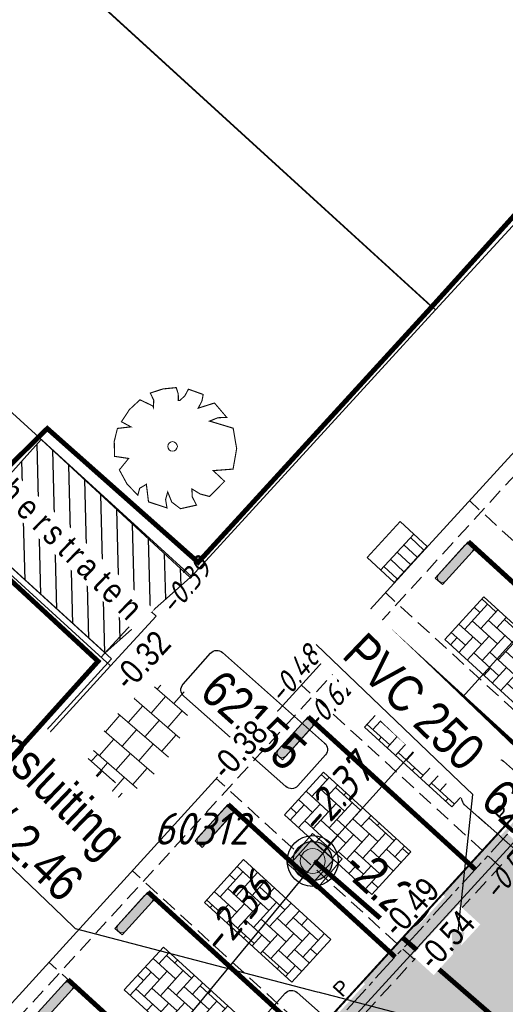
# Model space of a CAD drawing. Header units: metres. Extents: x 111546 to 149831, y 498798 to 507863.
# Tile 899 of 1056: x 111901 to 111911, y 501834 to 501854. Entities that reach past the tile are written whole.
import ezdxf
from ezdxf import colors
from ezdxf.entities.mleader import LeaderData, LeaderLine
from ezdxf.enums import TextEntityAlignment as Align
from ezdxf.math import Vec2, Vec3

# ---------------------------------------------------------------- set-up
doc = ezdxf.new("R2010")
doc.units = ezdxf.units.M
for name, pattern in [('CENTER2', [28.575, 19.05, -3.175, 3.175, -3.175]), ('DASHED', [19.05, 12.7, -6.35]), ('HIDDEN2', [4.7625, 3.175, -1.5875]), ('markering 200-1-1', [10, 5, -5])]:
    doc.linetypes.add(name, pattern=pattern)
for name, color, linetype in [('0-hoogte mv-bestaand', 253, 'Continuous'), ('0-hoogte mv-nieuw', 2, 'Continuous'), ('0-werkgrens', 210, 'FENCELINE1'), ('2-nw- bob-DWA', 20, 'Continuous'), ('2-nw-diameter DWA', 20, 'Continuous'), ('2-nw-DWA inspectieput nr', 2, 'Continuous'), ('2-nw-HWA inspectieput nr', 2, 'Continuous'), ('2-nw-inspectieput-DWA-PP', 93, 'Continuous'), ('2-nw-streng-DWA PVC', 131, 'DASHED'), ('2-nw-tekst-flexibele aansluiting', 7, 'Continuous'), ('2-vw-DWA-streng-PVC200-incl grondwerk', 252, 'RI-HWA-V'), ('2-vw-DWA-streng-PVC250-incl grondwerk', 252, 'RI-HWA-V'), ('2-vw-Put DWA inspectie nummer', 54, 'Continuous'), ('2-vw-Put inspectie', 54, 'DASHED'), ('2-vw-Streng gemengd  bobtot', 54, 'Continuous'), ('3-bs-materiaal scheiding', 200, 'HIDDEN2'), ('3-nw-herstraten1', 7, 'Continuous'), ('3-NW-HV-316010+318010-Afwerken zandbed voor wegfundering en menggranulaat-opp', 20, 'Continuous'), ('3-vw-band-trb-13-15x25', 230, 'Continuous'), ('3-vw-HV-304010-Opbreken tegels-opp', 150, 'AI-KADASTRAAL'), ('B01_HOOFDGEBOUW', 1, 'Continuous'), ('Q26_BOOM', 252, 'Continuous'), ('T02_RASTER', 252, 'Continuous'), ('V03_KNTTEGELPAD', 252, 'Continuous')]:
    doc.layers.add(name, color=color, linetype=linetype)
for name, color, linetype, lineweight in [('0-kadastrale percelen', 253, 'AI-KADASTRAAL', 9), ('3-nw-arcering-trottoir', 2, 'Continuous', 15), ('3-nw-band-gb 5-20x20 gb-achterkant', 7, 'CENTER2', 13), ('3-nw-band-gb 5-20x20 gb-voorkant', 7, 'Continuous', 13), ('3-nw-bandstootband 20-20-1000', 7, 'Continuous', 13), ('3-nw-mat-arcering', 7, 'Continuous', 5), ('3-nw-mat-KF (wit) om-en-om', 3, 'markering 200-1-1', 13), ('3-nw-mat-P-tegel', 3, 'Continuous', 13), ('3-nw-materiaalscheiding-', 7, 'DASHED', 13), ('3-nw-putrand-bestrating-dwa', 30, 'Continuous', 13), ('3-nw-text-20', 7, 'Continuous', 15), ('3-vw-kolk-trottoirkolk', 50, 'Continuous', 13), ('3-vw-verharding', 3, 'Continuous', 15)]:
    doc.layers.add(name, color=color, linetype=linetype, lineweight=lineweight)
doc.layers.add('3-nw-menggranulaat', color=7, linetype='Continuous', lineweight=13, true_color=0xebebeb)
doc.styles.add('2.5-500 Zaanstad', font='isocp.shx', dxfattribs={"height": 1.25})
doc.styles.get("Standard").update_dxf_attribs({"font": 'isocp-ie.shx'})
doc.styles.add('veysel', font='isocp-ie.shx', dxfattribs={"height": 0.1})
doc.styles.add('Zaanstad', font='ARIALN.TTF')
doc.styles.add('Zaanstad 1-200 1.8mm', font='ARIALN.TTF', dxfattribs={"height": 0.36})
doc.styles.add('Zaanstad 1-200 2.5mm', font='ARIALN.TTF', dxfattribs={"height": 0.5})
doc.styles.add('Zaanstad 1-250 2.0mm', font='ARIALN.TTF', dxfattribs={"height": 0.5})
doc.styles.add('Zaanstad 1-500 1.8mm', font='ARIALN.TTF', dxfattribs={"height": 0.9})
doc.linetypes.add('AI-KADASTRAAL', pattern='A,5.5,-2,["K",Standard,S=1.8,R=0,X=0,Y=-0.9],-2,5.5,-2,[5,NLCS.SHX,S=0.75,R=0,X=0,Y=0],-2', length=19)
doc.linetypes.add('FENCELINE1', pattern='A,6.35,-2.54,[133,ltypeshp.shx,S=2.54,R=0,X=-2.54,Y=0],-2.54,25.4', length=36.83)
doc.linetypes.add('RI-HWA-V', pattern='A,2.5,[24,NLCS.SHX,S=1,R=0,X=0,Y=0],2.5,-1.8', length=6.8)

# ---------------------------------------------------------------- blocks, each defined once
blk = doc.blocks.new('Q26')
at = {"linetype": 'Continuous', "lineweight": 20, "const_width": 0.0225}
blk.add_lwpolyline([(0.757, 0.516), (1.237, 0.371), (1.308, -0.046), (1.235, -0.463), (0.83, -0.494), (1.061, -0.711), (0.757, -1.022), (0.565, -0.971), (0.395, -0.867), (0.404, -1.032), (0.49, -1.198), (0.163, -1.271), (-0.015, -1.136), (-0.097, -0.929), (-0.141, -1.084), (-0.112, -1.255), (-0.489, -1.131), (-0.532, -0.774), (-0.668, -0.854), (-0.707, -0.996), (-0.927, -0.766), (-1.083, -0.479), (-0.894, -0.246), (-1.181, -0.203), (-1.187, 0.104), (-1.122, 0.367), (-0.847, 0.398), (-1.04, 0.503), (-0.879, 0.749), (-0.663, 0.95), (-0.402, 0.826), (-0.388, 0.795), (-0.382, 0.942), (-0.452, 1.088), (-0.194, 1.172), (0.076, 1.199), (0.118, 1.07), (0.119, 0.935), (0.148, 0.935), (0.252, 1.031), (0.325, 1.167), (0.626, 1.059), (0.6, 0.925), (0.525, 0.78), (0.856, 0.885), (1.105, 0.593), (0.924, 0.584)], close=True, dxfattribs=at)
at = {"linetype": 'Continuous', "lineweight": 20}
blk.add_circle((0.001, -0.001), 0.0983, dxfattribs=at)
blk = doc.blocks.new('PUTVNB')
at = {"linetype": 'Continuous', "lineweight": 13}
blk.add_line((-0.008, -0.504), (-0.004, -0.498), dxfattribs=at)
at = {"linetype": 'Continuous', "lineweight": 13, "ltscale": 0.04, "flags": 128}
blk.add_lwpolyline([(-0.5, 0.5), (-0.5, -0.5), (0.5, -0.5), (0.5, 0.5), (-0.5, 0.5)], dxfattribs=at)
at = {"linetype": 'Continuous', "lineweight": 13}
blk.add_point((0, 0), dxfattribs=at)
blk = doc.blocks.new('2-inspectieput rond 80cm')
at = {"ltscale": 0.03}
h = blk.add_hatch(color=256, dxfattribs=at)
h.dxf.hatch_style = 1
edge = h.paths.add_edge_path()
edge.add_arc((0, 0), 0.4, 0, 360)
for radius in [0.52, 0.4]:
    blk.add_circle((0, 0), radius)
blk = doc.blocks.new('W kf pvak elleboog')
at = {"layer": '3-nw-mat-arcering', "ltscale": 2}
h = blk.add_hatch(dxfattribs=at)
h.set_pattern_fill('AVH-BSS_KEIFORMAAT_KEPER', color=256, scale=2.2, angle=-10.842, pattern_type=2)
h.set_pattern_definition([(360, (-58.08052, 37.16894), (0.231, 0.231), [0.693, -0.231]), (270, (-58.08052, 37.63094), (0.231, 0.231), [0.693, -0.231])])
h.paths.add_polyline_path([(-0.902, 1.232), (1.511, 1.232), (1.511, 0.051), (-0.902, 0.051)])
blk.add_lwpolyline([(-0.902, 1.232), (1.511, 1.232), (1.511, 0.051), (-0.902, 0.051)], close=True)
blk = doc.blocks.new('Parkeertegel')
at = {"layer": '3-nw-mat-P-tegel'}
blk.add_lwpolyline([(2.759, 0.577), (2.286, 0.577), (2.286, 0.105), (2.759, 0.105)], close=True, dxfattribs=at)
at = {"layer": '3-nw-mat-P-tegel', "insert": (2.523, 0.341), "char_height": 0.3, "width": 0.47312, "attachment_point": 5, "rotation": 359.9251, "style": '2.5-500 Zaanstad', "bg_fill": 2}
blk.add_mtext('{\\fArial|b0|i0|c0|p34;P}', dxfattribs=at)
blk = doc.blocks.new('A$C3AAC5372')
h = blk.add_hatch(color=253)
edge = h.paths.add_edge_path()
edge.add_line((-1.005, -0.525), (-0.205, -0.525))
edge.add_arc((-0.205, -0.425), 0.1, 270, 450)
edge.add_line((-0.205, -0.325), (-1.005, -0.325))
edge.add_arc((-1.005, -0.425), 0.1, 90, 270)
blk.add_lwpolyline([(-1.005, -0.525), (-0.205, -0.525, 1), (-0.205, -0.325), (-1.005, -0.325), (-1.005, -0.325, 1)], format="xyb", close=True)
blk.add_lwpolyline([(-1.105, -0.525), (-0.105, -0.525), (-0.105, -0.325), (-1.105, -0.325)], close=True)
blk = doc.blocks.new('tgls')
at = {"linetype": 'Continuous'}
for p, q in [((-1.018, -0.663), (-1.018, 0.575)), ((-0.418, -0.668), (-0.418, 0.573)), ((0.182, -0.673), (0.182, 0.57)), ((0.782, -0.678), (0.782, 0.568)), ((-1.018, 0.329), (-1.552, 0.329)), ((0.182, 0.329), (-0.418, 0.329)), ((1.218, 0.329), (0.782, 0.329)), ((-1.618, 0.029), (-1.635, 0.029)), ((-1.618, -0.658), (-1.618, 0.09)), ((-0.418, 0.029), (-1.018, 0.029)), ((0.782, 0.029), (0.182, 0.029)), ((-1.018, -0.271), (-1.618, -0.271)), ((0.182, -0.271), (-0.418, -0.271)), ((1.382, -0.271), (0.782, -0.271)), ((1.382, -0.682), (1.382, -0.248)), ((-1.618, -0.571), (-1.803, -0.571)), ((-0.418, -0.571), (-1.018, -0.571)), ((0.782, -0.571), (0.182, -0.571)), ((1.473, -0.571), (1.382, -0.571))]:
    blk.add_line(p, q, dxfattribs=at)
blk = doc.blocks.new('straatkolk_M')
at = {"linetype": 'Continuous'}
for p, q in [((-0.404, 0.475), (-0.569, -0.255)), ((0.569, 0.255), (-0.404, 0.475)), ((0.569, 0.255), (0.404, -0.475)), ((0.404, -0.475), (-0.569, -0.255))]:
    blk.add_line(p, q, dxfattribs=at)
blk = doc.blocks.new('Bestaande trottoirkolk')
for points in [[(-0.4, 0.374), (-0.4, 0.748)], [(-0.2, 0.374), (-0.2, 0.748)], [(0, 0.374), (0, 0.748)], [(0.2, 0.374), (0.2, 0.748)], [(0.4, 0.374), (0.4, 0.748)], [(-0.499, 0.374), (0.499, 0.374)]]:
    blk.add_lwpolyline(points)
at = {"rotation": 12.74062106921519}
blk.add_blockref('straatkolk_M', (0, 0.374), dxfattribs=at)
blk = doc.blocks.new('putrand')
blk.add_lwpolyline([(-0.3, -0.3), (0.3, -0.3), (0.3, 0.3), (-0.3, 0.3)], close=True)
blk.add_circle((0, 0), 0.253)

msp = doc.modelspace()

# ---------------------------------------------------------------- hatches: boundary and pattern name
at = {"layer": '3-nw-arcering-trottoir'}
h = msp.add_hatch(dxfattribs=at)
h.set_pattern_fill('AVH-TEGEL_300X300_HALFST', color=256, scale=1.5, angle=208.98107, style=0, pattern_type=2)
h.set_pattern_definition([(229.00454452, (409667.53948, 89861.44929), (-0.12537826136, -0.48724253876), [0.45, -0.45]), (319.00454452, (409667.5395, 89861.4493), (0.2951996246, 0.33964272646), [])])
edge = h.paths.add_edge_path()
edge.add_ellipse((111903.4274, 501839.2536), major_axis=(-0.8774, -1.0994), ratio=0.488545, start_angle=0, end_angle=360)
at = {"layer": '3-nw-menggranulaat', "ltscale": 0.02}
h = msp.add_hatch(color=256, dxfattribs=at)
h.dxf.hatch_style = 1
edge = h.paths.add_edge_path(flags=17)
edge.add_line((111945.4205, 501891.0356), (111945.6729, 501890.794))
edge.add_line((111945.6729, 501890.794), (111945.6874, 501890.807))
edge.add_line((111945.6874, 501890.807), (111945.7046, 501890.8177))
edge.add_line((111945.7046, 501890.8177), (111945.7238, 501890.8259))
edge.add_line((111945.7238, 501890.8259), (111945.7445, 501890.8318))
edge.add_line((111945.7445, 501890.8318), (111945.7662, 501890.8351))
edge.add_line((111945.7662, 501890.8351), (111945.7883, 501890.836))
edge.add_line((111945.7883, 501890.836), (111945.8102, 501890.8344))
edge.add_line((111945.8102, 501890.8344), (111945.8314, 501890.8303))
edge.add_line((111945.8314, 501890.8303), (111945.8513, 501890.8237))
edge.add_line((111945.8513, 501890.8237), (111945.8693, 501890.8145))
edge.add_line((111945.8693, 501890.8145), (111945.8849, 501890.8028))
edge.add_arc((111943.4234, 501888.1077), 3.65, -30.75903, 47.59341, ccw=False)
edge.add_line((111946.56, 501886.241), (111946.396, 501885.9655))
edge.add_line((111946.396, 501885.9655), (111953.9762, 501881.4542))
edge.add_line((111953.9762, 501881.4542), (111958.2826, 501888.69))
edge.add_line((111958.2826, 501888.69), (111956.8741, 501889.9773))
edge.add_line((111956.8741, 501889.9773), (111951.4568, 501894.3664))
edge.add_line((111951.4568, 501894.3664), (111933.3048, 501910.9454))
edge.add_arc((111934.4175, 501912.1637), 1.65, 137.59341, 227.59341, ccw=False)
edge.add_line((111933.1992, 501913.2764), (111952.7546, 501934.6874))
edge.add_line((111952.7546, 501934.6874), (111952.7652, 501934.6999))
edge.add_line((111952.7652, 501934.6999), (111952.7884, 501934.7244))
edge.add_line((111952.7884, 501934.7244), (111958.8189, 501941.3271))
edge.add_arc((111962.9907, 501937.5168), 5.65, 65.58791, 137.59341, ccw=False)
edge.add_line((111965.3258, 501942.6617), (111990.2953, 501931.3286))
edge.add_line((111990.2953, 501931.3286), (111992.5123, 501928.7742))
edge.add_line((111992.5123, 501928.7742), (111996.2832, 501938.3855))
edge.add_line((111996.2832, 501938.3855), (111993.0828, 501937.6602))
edge.add_line((111993.0828, 501937.6602), (111947.8566, 501958.1872))
edge.add_line((111947.8566, 501958.1872), (111944.1829, 501950.2846))
edge.add_line((111944.1829, 501950.2846), (111946.0273, 501949.4554))
edge.add_arc((111943.3152, 501943.3934), 6.641, -41.72574, 65.89655, ccw=False)
edge.add_line((111948.2716, 501938.9734), (111948.2104, 501938.9056))
edge.add_line((111948.2104, 501938.9056), (111948.1767, 501938.8686))
edge.add_line((111948.1767, 501938.8686), (111919.7385, 501908.7564))
edge.add_line((111919.7385, 501908.7564), (111924.5965, 501904.3126))
edge.add_line((111924.5965, 501904.3126), (111926.7841, 501906.8548))
edge.add_line((111926.7841, 501906.8548), (111926.8718, 501906.9396))
edge.add_arc((111927.9845, 501905.4644), 1.8478, 39.9448, 127.02577, ccw=False)
edge.add_line((111929.4011, 501906.6508), (111929.3935, 501906.5287))
edge.add_line((111929.3935, 501906.5287), (111929.4066, 501906.5141))
edge.add_line((111929.4066, 501906.5141), (111929.4175, 501906.497))
edge.add_line((111929.4175, 501906.497), (111929.426, 501906.4777))
edge.add_line((111929.426, 501906.4777), (111929.4321, 501906.4569))
edge.add_line((111929.4321, 501906.4569), (111929.4359, 501906.4352))
edge.add_line((111929.4359, 501906.4352), (111929.4371, 501906.4131))
edge.add_line((111929.4371, 501906.4131), (111929.4359, 501906.3911))
edge.add_line((111929.4359, 501906.3911), (111929.4321, 501906.3699))
edge.add_line((111929.4321, 501906.3699), (111929.4257, 501906.35))
edge.add_line((111929.4257, 501906.35), (111929.4167, 501906.3319))
edge.add_line((111929.4167, 501906.3319), (111929.338, 501906.2428))
edge.add_line((111929.338, 501906.2428), (111945.4205, 501891.0356))
edge = h.paths.add_edge_path()
edge.add_line((111939.0689, 501884.2217), (111923.2649, 501898.6751))
edge.add_line((111923.2649, 501898.6751), (111923.0035, 501899.3073))
edge.add_line((111923.0035, 501899.3073), (111922.989, 501899.2943))
edge.add_line((111922.989, 501899.2943), (111922.9719, 501899.2837))
edge.add_line((111922.9719, 501899.2837), (111922.9527, 501899.2756))
edge.add_line((111922.9527, 501899.2756), (111922.932, 501899.2699))
edge.add_line((111922.932, 501899.2699), (111922.9104, 501899.2666))
edge.add_line((111922.9104, 501899.2666), (111922.8883, 501899.2659))
edge.add_line((111922.8883, 501899.2659), (111922.8665, 501899.2676))
edge.add_line((111922.8665, 501899.2676), (111922.8453, 501899.2718))
edge.add_line((111922.8453, 501899.2718), (111922.8254, 501899.2785))
edge.add_line((111922.8254, 501899.2785), (111922.8074, 501899.2877))
edge.add_line((111922.8074, 501899.2877), (111922.7918, 501899.2994))
edge.add_line((111922.7918, 501899.2994), (111922.7244, 501899.361))
edge.add_arc((111923.7904, 501900.8134), 1.8016, 142.46827, 233.72181, ccw=False)
edge.add_line((111922.3617, 501901.9109), (111924.5902, 501904.3072))
edge.add_line((111924.5902, 501904.3072), (111919.7344, 501908.7519))
edge.add_line((111919.7344, 501908.7519), (111909.1625, 501897.0827))
edge.add_line((111909.1625, 501897.0827), (111913.8523, 501892.7753))
edge.add_line((111913.8523, 501892.7753), (111915.8761, 501894.9148))
edge.add_arc((111917.0874, 501893.8799), 1.5932, 61.0323, 139.48943, ccw=False)
edge.add_line((111917.8591, 501895.2738), (111918.9555, 501894.4073))
edge.add_line((111918.9555, 501894.4073), (111918.9686, 501894.3928))
edge.add_line((111918.9686, 501894.3928), (111918.9794, 501894.3756))
edge.add_line((111918.9794, 501894.3756), (111918.9879, 501894.3564))
edge.add_line((111918.9879, 501894.3564), (111918.9939, 501894.3357))
edge.add_line((111918.9939, 501894.3357), (111918.9976, 501894.314))
edge.add_line((111918.9976, 501894.314), (111918.9988, 501894.2919))
edge.add_line((111918.9988, 501894.2919), (111918.9974, 501894.27))
edge.add_line((111918.9974, 501894.27), (111918.9936, 501894.2488))
edge.add_line((111918.9936, 501894.2488), (111918.9871, 501894.2289))
edge.add_line((111918.9871, 501894.2289), (111918.9781, 501894.2108))
edge.add_line((111918.9781, 501894.2108), (111918.9664, 501894.1952))
edge.add_line((111918.9664, 501894.1952), (111937.2225, 501877.2639))
edge.add_line((111937.2225, 501877.2639), (111937.3506, 501877.4043))
edge.add_line((111937.3506, 501877.4043), (111937.3651, 501877.4173))
edge.add_line((111937.3651, 501877.4173), (111937.3822, 501877.4279))
edge.add_line((111937.3822, 501877.4279), (111937.4014, 501877.4361))
edge.add_line((111937.4014, 501877.4361), (111937.4221, 501877.4419))
edge.add_line((111937.4221, 501877.4419), (111937.4437, 501877.4452))
edge.add_line((111937.4437, 501877.4452), (111937.4658, 501877.446))
edge.add_line((111937.4658, 501877.446), (111937.4876, 501877.4444))
edge.add_line((111937.4876, 501877.4444), (111937.5088, 501877.4403))
edge.add_line((111937.5088, 501877.4403), (111937.5286, 501877.4336))
edge.add_line((111937.5286, 501877.4336), (111937.5466, 501877.4245))
edge.add_line((111937.5466, 501877.4245), (111937.5622, 501877.4128))
edge.add_line((111937.5622, 501877.4128), (111938.7544, 501876.3239))
edge.add_arc((111936.2929, 501873.6289), 3.65, -30.75903, 47.59341, ccw=False)
edge.add_line((111939.4294, 501871.7622), (111938.385, 501870.0074))
edge.add_arc((111935.2485, 501871.8741), 3.65, 245.34011, 329.24097, ccw=False)
edge.add_line((111933.7256, 501868.557), (111929.0206, 501864.0685))
edge.add_arc((111924.456, 501860.7388), 5.65, -42.41791, 36.11015, ccw=False)
edge.add_line((111928.6271, 501856.9276), (111889.9448, 501814.5917))
edge.add_line((111889.9448, 501814.5917), (111889.9191, 501814.5632))
edge.add_line((111889.9191, 501814.5632), (111886.2337, 501810.5301))
edge.add_arc((111888.7069, 501808.2704), 3.35, 137.58209, 197.54111)
edge.add_line((111885.5126, 501807.2607), (111890.1896, 501792.4643))
edge.add_arc((111884.8023, 501790.7615), 5.65, -42.58489, 17.54111, ccw=False)
edge.add_line((111888.9623, 501786.9382), (111860.4469, 501755.9116))
edge.add_line((111860.4469, 501755.9116), (111859.2031, 501754.8538))
edge.add_arc((111856.663, 501757.1884), 3.45, 227.41511, 317.41511, ccw=False)
edge.add_line((111854.3284, 501754.6482), (111853.4568, 501755.1777))
edge.add_line((111853.4568, 501755.1777), (111841.6617, 501766.0181))
edge.add_line((111841.6617, 501766.0181), (111839.7535, 501767.7719))
edge.add_line((111839.7535, 501767.7719), (111835.8964, 501763.5751))
edge.add_line((111835.8964, 501763.5751), (111836.3161, 501763.1893))
edge.add_line((111836.3161, 501763.1893), (111876.9192, 501725.8727))
edge.add_line((111876.9192, 501725.8727), (111896.1196, 501708.2263))
edge.add_line((111896.1196, 501708.2263), (111899.9767, 501712.4231))
edge.add_line((111899.9767, 501712.4231), (111865.4492, 501744.1559))
edge.add_line((111865.4492, 501744.1559), (111865.3726, 501744.498))
edge.add_arc((111868.3838, 501747.7744), 4.45, 137.6472, 227.41511, ccw=False)
edge.add_line((111865.0952, 501750.7724), (111898.3784, 501787.2824))
edge.add_arc((111895.9027, 501789.5392), 3.35, 317.64716, 383.53609)
edge.add_line((111898.974, 501790.877), (111897.9326, 501793.2678))
edge.add_line((111897.9326, 501793.2678), (111893.2508, 501804.0168))
edge.add_arc((111897.6973, 501805.9535), 4.85, 137.58209, 203.53609, ccw=False)
edge.add_line((111894.1169, 501809.225), (111896.1368, 501811.4357))
edge.add_line((111896.1368, 501811.4357), (111933.9229, 501852.7908))
edge.add_arc((111938.094, 501848.9797), 5.65, 58.6164, 137.58209, ccw=False)
edge.add_line((111941.0363, 501853.8031), (111953.1191, 501846.4325))
edge.add_line((111953.1191, 501846.4325), (111956.6082, 501852.1523))
edge.add_line((111956.6082, 501852.1523), (111946.6541, 501858.2243))
edge.add_arc((111949.5965, 501863.0477), 5.65, 149.24097, 238.6164, ccw=False)
edge.add_line((111944.7413, 501865.9373), (111953.9493, 501881.412))
edge.add_line((111953.9493, 501881.412), (111946.3755, 501885.9311))
edge.add_line((111946.3755, 501885.9311), (111945.5156, 501884.4862))
edge.add_arc((111942.3791, 501886.3529), 3.65, 227.59341, 329.24097, ccw=False)
edge.add_line((111939.9176, 501883.6579), (111939.889, 501883.6834))
edge.add_line((111939.889, 501883.6834), (111939.8577, 501883.7108))
edge.add_line((111939.8577, 501883.7108), (111939.7902, 501883.77))
edge.add_line((111939.7902, 501883.77), (111939.7218, 501883.8337))
edge.add_line((111939.7218, 501883.8337), (111939.6895, 501883.8666))
edge.add_line((111939.6895, 501883.8666), (111939.6596, 501883.8999))
edge.add_line((111939.6596, 501883.8999), (111939.6328, 501883.9333))
edge.add_line((111939.6328, 501883.9333), (111939.6101, 501883.9666))
edge.add_line((111939.6101, 501883.9666), (111939.5924, 501883.9996))
edge.add_line((111939.5924, 501883.9996), (111939.5804, 501884.032))
edge.add_line((111939.5804, 501884.032), (111939.5751, 501884.0637))
edge.add_line((111939.5751, 501884.0637), (111939.5772, 501884.0942))
edge.add_line((111939.5772, 501884.0942), (111939.5814, 501884.109))
edge.add_line((111939.5814, 501884.109), (111939.5877, 501884.1235))
edge.add_line((111939.5877, 501884.1235), (111939.5963, 501884.1376))
edge.add_line((111939.5963, 501884.1376), (111939.3596, 501884.0053))
edge.add_line((111939.3596, 501884.0053), (111939.0689, 501884.2217))
edge = h.paths.add_edge_path(flags=17)
edge.add_line((111933.0577, 501869.1111), (111912.895, 501887.549))
edge.add_line((111912.895, 501887.549), (111912.8805, 501887.5359))
edge.add_line((111912.8805, 501887.5359), (111912.8633, 501887.5253))
edge.add_line((111912.8633, 501887.5253), (111912.8441, 501887.517))
edge.add_line((111912.8441, 501887.517), (111912.8234, 501887.5112))
edge.add_line((111912.8234, 501887.5112), (111912.8017, 501887.5079))
edge.add_line((111912.8017, 501887.5079), (111912.7796, 501887.507))
edge.add_line((111912.7796, 501887.507), (111912.7577, 501887.5086))
edge.add_line((111912.7577, 501887.5086), (111912.7366, 501887.5127))
edge.add_line((111912.7366, 501887.5127), (111912.7167, 501887.5193))
edge.add_line((111912.7167, 501887.5193), (111912.6986, 501887.5285))
edge.add_line((111912.6986, 501887.5285), (111912.683, 501887.5402))
edge.add_line((111912.683, 501887.5402), (111912.2714, 501887.9162))
edge.add_arc((111913.4223, 501889.4072), 1.8836, 145.26236, 232.33447, ccw=False)
edge.add_line((111911.8745, 501890.4805), (111913.8494, 501892.7722))
edge.add_line((111913.8494, 501892.7722), (111909.1549, 501897.0744))
edge.add_line((111909.1549, 501897.0744), (111901.8785, 501889.0129))
edge.add_line((111901.8785, 501889.0129), (111928.2662, 501864.9107))
edge.add_arc((111924.456, 501860.7388), 5.65, 37.7584, 47.59468, ccw=False)
edge.add_line((111928.9229, 501864.1984), (111933.6754, 501868.5805))
edge.add_arc((111935.2485, 501871.8741), 3.65, 233.53134, 244.47053, ccw=False)
edge.add_line((111933.079, 501868.9388), (111933.0701, 501868.9465))
edge.add_line((111933.0701, 501868.9465), (111933.0624, 501868.9556))
edge.add_line((111933.0624, 501868.9556), (111933.0558, 501868.9659))
edge.add_line((111933.0558, 501868.9659), (111933.0502, 501868.9772))
edge.add_line((111933.0502, 501868.9772), (111933.0458, 501868.9893))
edge.add_line((111933.0458, 501868.9893), (111933.0424, 501869.0021))
edge.add_line((111933.0424, 501869.0021), (111933.039, 501869.0288))
edge.add_line((111933.039, 501869.0288), (111933.0399, 501869.056))
edge.add_line((111933.0399, 501869.056), (111933.0451, 501869.0822))
edge.add_line((111933.0451, 501869.0822), (111933.0493, 501869.0944))
edge.add_line((111933.0493, 501869.0944), (111933.0545, 501869.1059))
edge.add_line((111933.0545, 501869.1059), (111933.0608, 501869.1163))
edge.add_line((111933.0608, 501869.1163), (111933.0682, 501869.1256))
edge.add_line((111933.0682, 501869.1256), (111933.0577, 501869.1111))
edge = h.paths.add_edge_path()
edge.add_line((111992.5179, 501928.7676), (111994.7292, 501926.2197))
edge.add_line((111994.7292, 501926.2197), (111992.7618, 501920.8852))
edge.add_line((111992.7618, 501920.8852), (111990.9535, 501916.2577))
edge.add_line((111990.9535, 501916.2577), (111987.3966, 501907.1552))
edge.add_line((111987.3966, 501907.1552), (111984.5685, 501905.9622))
edge.add_line((111984.5685, 501905.9622), (111979.6175, 501893.2924))
edge.add_line((111979.6175, 501893.2924), (111980.8658, 501890.4421))
edge.add_line((111980.8658, 501890.4421), (111966.3394, 501853.2677))
edge.add_arc((112199.3326, 501762.2227), 250.15, 158.656294, 158.959504)
edge.add_line((111965.8609, 501852.0335), (111958.2211, 501851.1683))
edge.add_line((111958.2211, 501851.1683), (111956.6509, 501852.1262))
edge.add_line((111956.6509, 501852.1262), (111953.1617, 501846.4064))
edge.add_line((111953.1617, 501846.4064), (111954.801, 501845.4065))
edge.add_line((111954.801, 501845.4065), (111961.2929, 501839.1012))
edge.add_arc((112172.9168, 501770.2756), 222.5345, 161.984141, 163.432257)
edge.add_line((111959.6211, 501833.7311), (111947.8873, 501794.3967))
edge.add_arc((111619.3818, 501892.3933), 342.8107, 334.016078, 343.389614, ccw=False)
edge.add_line((111927.5402, 501742.2014), (111914.6403, 501718.2034))
edge.add_arc((111619.3446, 501892.406), 342.85, 327.803063, 329.462534, ccw=False)
edge.add_line((111909.4717, 501709.7249), (111902.159, 501710.4174))
edge.add_line((111902.159, 501710.4174), (111900.0135, 501712.3893))
edge.add_line((111900.0135, 501712.3893), (111896.1564, 501708.1925))
edge.add_line((111896.1564, 501708.1925), (111898.3692, 501706.1588))
edge.add_line((111898.3692, 501706.1588), (111901.9376, 501698.2777))
edge.add_arc((111620.0913, 501891.8095), 341.8946, 319.976566, 325.524268, ccw=False)
edge.add_line((111881.9079, 501671.9368), (111875.8132, 501664.6874))
edge.add_line((111875.8132, 501664.6874), (111881.8015, 501659.8582))
edge.add_line((111881.8015, 501659.8582), (111887.6852, 501667.154))
edge.add_arc((111619.6416, 501892.2362), 350.0133, 319.979072, 330.881819)
edge.add_line((111925.4195, 501721.9153), (111934.2415, 501738.8209))
edge.add_arc((111619.6416, 501892.2362), 350.0133, 334.00373, 336.636623)
edge.add_line((111940.9568, 501753.4345), (111946.615, 501767.3333))
edge.add_arc((111619.5305, 501892.3164), 350.15, 339.087525, 343.389614)
edge.add_line((111955.069, 501792.2218), (111966.8024, 501831.5546))
edge.add_arc((112199.5184, 501762.133), 242.85, 158.656294, 163.389614, ccw=False)
edge.add_line((111973.3246, 501850.5211), (111996.8969, 501910.8449))
edge.add_line((111996.8969, 501910.8449), (111999.7725, 501918.2039))
edge.add_line((111999.7725, 501918.2039), (112014.2094, 501957.3484))
edge.add_line((112014.2094, 501957.3484), (112017.327, 501965.8015))
edge.add_line((112017.327, 501965.8015), (112023.9953, 501969.4553))
edge.add_line((112023.9953, 501969.4553), (112025.9918, 501974.4606))
edge.add_line((112025.9918, 501974.4606), (112023.5855, 501976.2269))
edge.add_line((112023.5855, 501976.2269), (112024.3517, 501978.5545))
edge.add_line((112024.3517, 501978.5545), (112022.3088, 501979.3064))
edge.add_line((112022.3088, 501979.3064), (112022.8152, 501980.6823))
edge.add_line((112022.8152, 501980.6823), (112015.7803, 501983.2979))
edge.add_line((112015.7803, 501983.2979), (112012.7309, 501975.0297))
edge.add_line((112012.7309, 501975.0297), (111999.4836, 501939.1108))
edge.add_line((111999.4836, 501939.1108), (111996.2923, 501938.3876))
edge.add_line((111996.2923, 501938.3876), (111992.5179, 501928.7676))
edge = h.paths.add_edge_path()
edge.add_line((112022.6664, 501569.4539), (112021.9525, 501567.8914))
edge.add_arc((112022.5437, 501567.6213), 0.65, 155.44535, 245.26702)
edge.add_line((112022.2718, 501567.0309), (112030.4099, 501563.2821))
edge.add_arc((112030.6818, 501563.8725), 0.65, 245.26702, 335.61275)
edge.add_line((112031.2738, 501563.6041), (112031.7526, 501564.6357))
edge.add_line((112031.7526, 501564.6357), (112037.7391, 501577.621))
edge.add_line((112037.7391, 501577.621), (112039.5258, 501581.518))
edge.add_line((112039.5258, 501581.518), (112043.4029, 501579.7321))
edge.add_line((112043.4029, 501579.7321), (112042.2053, 501577.1324))
edge.add_arc((112042.7957, 501576.8604), 0.65, 155.26702, 244.8963)
edge.add_line((112042.5199, 501576.2718), (112043.6841, 501575.7264))
edge.add_line((112043.6841, 501575.7264), (112037.3742, 501562.0284))
edge.add_line((112037.3742, 501562.0284), (112036.9034, 501561.0065))
edge.add_arc((112037.4938, 501560.7346), 0.65, 155.26702, 245.26702)
edge.add_line((112037.2219, 501560.1442), (112070.2963, 501544.9086))
edge.add_line((112070.2963, 501544.9086), (112090.0758, 501535.7972))
edge.add_line((112090.0758, 501535.7972), (112106.9799, 501528.0104))
edge.add_line((112106.9799, 501528.0104), (112102.6804, 501518.6766))
edge.add_line((112102.6804, 501518.6766), (112096.6219, 501521.4671))
edge.add_line((112096.6219, 501521.4671), (112098.0341, 501524.5333))
edge.add_line((112098.0341, 501524.5333), (112072.1423, 501536.474))
edge.add_line((112072.1423, 501536.474), (112068.2561, 501528.0329))
edge.add_line((112068.2561, 501528.0329), (112094.1523, 501516.1055))
edge.add_line((112094.1523, 501516.1055), (112096.6009, 501521.4217))
edge.add_line((112096.6009, 501521.4217), (112102.6595, 501518.6312))
edge.add_line((112102.6595, 501518.6312), (112097.7794, 501508.0373))
edge.add_line((112097.7794, 501508.0373), (112065.7267, 501522.8023))
edge.add_line((112065.7267, 501522.8023), (112072.124, 501536.69))
edge.add_line((112072.124, 501536.69), (112023.5558, 501559.0627))
edge.add_arc((112021.6103, 501554.8393), 4.65, 65.26702, 155.26702)
edge.add_line((112017.3868, 501556.7848), (112004.8207, 501529.5055))
edge.add_line((112004.8207, 501529.5055), (111991.5629, 501500.7245))
edge.add_line((111991.5629, 501500.7245), (111991.191, 501493.9811))
edge.add_line((111991.191, 501493.9811), (111981.4392, 501500.8561))
edge.add_line((111981.4392, 501500.8561), (111985.3353, 501503.2189))
edge.add_line((111985.3353, 501503.2189), (111995.4999, 501525.2871))
edge.add_line((111995.4999, 501525.2871), (112013.4446, 501564.2406))
edge.add_line((112013.4446, 501564.2406), (112022.0681, 501582.9609))
edge.add_line((112022.0681, 501582.9609), (112027.6993, 501580.3669))
edge.add_line((112027.6993, 501580.3669), (112027.4871, 501579.9062))
edge.add_line((112027.4871, 501579.9062), (112022.6664, 501569.4539))
at = {"layer": '3-vw-HV-304010-Opbreken tegels-opp', "ltscale": 0.01}
h = msp.add_hatch(dxfattribs=at)
h.set_pattern_fill('GOST_GLASS', color=256, scale=0.08)
h.set_pattern_definition([(294.51638, (112010.33835, 501946.37295), (-0.2375469, -0.6359021), [0.4, -0.56]), (294.51638, (112010.27896, 501946.21397), (-0.2375469, -0.6359021), [0.16, -0.8]), (294.51638, (112010.49732, 501946.31356), (-0.2375469, -0.6359021), [0.16, -0.8])])
h.paths.add_polyline_path([(111902.0064, 501823.0969), (111912.2111, 501834.0395), (111909.4237, 501836.6389), (111899.219, 501825.6963)], flags=9)

# ---------------------------------------------------------------- linework, layer by layer
at = {"layer": '0-kadastrale percelen', "ltscale": 0.25}
msp.add_line((111902.895, 501840.952), (111898.711, 501844.764), dxfattribs=at)
for points in [[(111901.225, 501855.621), (111909.399, 501848.154), (111922.95, 501862.783)], [(111885.616, 501830.389), (111889.797, 501826.574), (111902.895, 501840.952)]]:
    msp.add_lwpolyline(points, dxfattribs=at)
at = {"layer": '2-nw-DWA inspectieput nr', "elevation": 0.6224, "flags": 128}
msp.add_lwpolyline([(111904.3525, 501840.4315), (111904.9159, 501841.0673, -0.4142136), (111905.1557, 501841.0818), (111907.2399, 501839.2348, -0.4142136), (111907.2544, 501838.995), (111906.6909, 501838.3592, -0.4142136), (111906.4511, 501838.3447), (111904.3669, 501840.1917, -0.4142136)], format="xyb", close=True, dxfattribs=at)
at = {"layer": '2-nw-streng-DWA PVC', "ltscale": 0.1, "const_width": 0.1}
msp.add_lwpolyline([(111907.0337, 501836.825), (111912.4151, 501832.1429)], dxfattribs=at)
at = {"layer": '2-vw-DWA-streng-PVC200-incl grondwerk', "ltscale": 0.2, "flags": 128}
msp.add_lwpolyline([(111907.527, 501837.378), (111929.7677, 501862.038)], dxfattribs=at)
at = {"layer": '2-vw-DWA-streng-PVC250-incl grondwerk', "ltscale": 0.2, "flags": 128}
msp.add_lwpolyline([(111890.2451, 501816.4148), (111907.527, 501837.378)], dxfattribs=at)
at = {"layer": '3-bs-materiaal scheiding', "ltscale": 0.1}
for p, q in [((111914.257, 501840.459), (111910.19, 501844.178)), ((111912.537, 501838.589), (111908.477, 501842.302)), ((111905.639, 501831.089), (111901.618, 501834.766))]:
    msp.add_line(p, q, dxfattribs=at)
at = {"layer": '3-nw-band-gb 5-20x20 gb-achterkant', "ltscale": 0.03}
msp.add_lwpolyline([(111890.0555, 501814.4905), (111928.0633, 501856.0882)], dxfattribs=at)
at = {"layer": '3-nw-band-gb 5-20x20 gb-voorkant'}
msp.add_lwpolyline([(111890.1938, 501814.3453), (111928.211, 501855.9533)], dxfattribs=at)
at = {"layer": '3-nw-mat-KF (wit) om-en-om', "ltscale": 0.06, "const_width": 0.1}
for points in [[(111910.1683, 501843.3422), (111913.5741, 501840.2304)], [(111908.5359, 501841.5557), (111911.9417, 501838.4438)], [(111906.9036, 501839.7691), (111910.3093, 501836.6573)], [(111905.2712, 501837.9826), (111908.677, 501834.8707)], [(111903.6388, 501836.196), (111907.0446, 501833.0842)], [(111902.0065, 501834.4095), (111905.4122, 501831.2976)]]:
    msp.add_lwpolyline(points, dxfattribs=at)
at = {"layer": '3-nw-materiaalscheiding-', "ltscale": 0.025}
msp.add_lwpolyline([(111887.1552, 501818.4767), (111924.6997, 501859.5674)], dxfattribs=at)
at = {"layer": '3-vw-band-trb-13-15x25', "ltscale": 0.1}
msp.add_lwpolyline([(111927.494, 501855.5), (111923.668, 501858.917), (111908.995, 501842.871)], dxfattribs=at)
at = {"layer": 'B01_HOOFDGEBOUW'}
msp.add_lwpolyline([(111898.68, 501844.637), (111902.873, 501840.806), (111896.2, 501833.489), (111892.005, 501837.319)], dxfattribs=at)
at = {"layer": 'T02_RASTER', "ltscale": 0.25}
msp.add_line((111909.498, 501848.069), (111877.151, 501877.617), dxfattribs=at)
at = {"layer": 'V03_KNTTEGELPAD'}
msp.add_line((111909.498, 501848.069), (111916.285, 501855.475), dxfattribs=at)
for points in [[(111873.179, 501881.246), (111877.151, 501877.617), (111872.146, 501872.224), (111896.444, 501850), (111904.523, 501842.634), (111909.498, 501848.069)], [(111902.873, 501840.806), (111903.804, 501841.824), (111903.612, 501841.999), (111902.681, 501840.981)]]:
    msp.add_lwpolyline(points, dxfattribs=at)

# ---------------------------------------------------------------- block references
at = {"layer": '2-nw-inspectieput-DWA-PP', "rotation": 359.6124130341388}
msp.add_blockref('2-inspectieput rond 80cm', (111906.9964, 501836.8276), dxfattribs=at)
at = {"layer": '2-vw-Put inspectie', "xscale": 0.8, "yscale": 0.8, "zscale": 0.8, "rotation": 49.53716588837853}
msp.add_blockref('PUTVNB', (111907.0337, 501836.825), dxfattribs=at)
at = {"layer": '3-nw-bandstootband 20-20-1000', "rotation": 227.7978165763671}
for p in [(111909.8128, 501842.1699), (111908.1804, 501840.3833), (111906.5481, 501838.5968), (111904.9157, 501836.8102), (111903.2833, 501835.0237), (111901.651, 501833.2371)]:
    msp.add_blockref('A$C3AAC5372', p, dxfattribs=at)
at = {"layer": '3-nw-mat-arcering', "rotation": 137.582090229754}
for p in [(111911.6324, 501841.2346), (111905.1029, 501834.0884)]:
    msp.add_blockref('W kf pvak elleboog', p, dxfattribs=at)
at = {"layer": '3-vw-kolk-trottoirkolk', "rotation": 227.3022730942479}
msp.add_blockref('Bestaande trottoirkolk', (111908.4415, 501843.3835), dxfattribs=at)
at = {"layer": '3-vw-verharding', "rotation": 228.1031230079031}
msp.add_blockref('tgls', (111901.8278, 501837.2782), dxfattribs=at)
at = {"layer": 'Q26_BOOM'}
msp.add_blockref('Q26', (111904.138, 501845.285), dxfattribs=at)
msp.add_blockref('Q26', (111904.138, 501845.285), dxfattribs=at)

# ---------------------------------------------------------------- texts
at = {"layer": '0-hoogte mv-bestaand', "style": 'veysel', "oblique": 15}
for s, p in [('-0.39', (111904.5618, 501842.291)), ('-0.48', (111906.7825, 501840.486)), ('-0.62', (111907.4749, 501839.8898)), ('-0.53', (111911.1564, 501836.4676))]:
    msp.add_text(s, height=0.45, rotation=50, dxfattribs=at).set_placement(p, align=Align.CENTER)
at = {"layer": '2-vw-Put DWA inspectie nummer', "oblique": 15}
msp.add_text('60312', height=0.65, dxfattribs=at).set_placement((111903.7577, 501836.9658), align=Align.BOTTOM_LEFT)
at = {"layer": '2-vw-Streng gemengd  bobtot', "oblique": 15}
for s, rotation, p in [('-2.37', 47.95291, (111907.2252, 501837.1637)), ('-2.36', 50.49816, (111905.2451, 501834.7242))]:
    msp.add_text(s, height=0.65, rotation=rotation, dxfattribs=at).set_placement(p, align=Align.BOTTOM_LEFT)

# ---------------------------------------------------------------- next in the draw order: block references
at = {"layer": '3-nw-mat-P-tegel', "rotation": 47.58209023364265}
for p in [(111909.3948, 501835.715), (111907.7624, 501833.9285), (111906.1301, 501832.1419)]:
    msp.add_blockref('Parkeertegel', p, dxfattribs=at)

# ---------------------------------------------------------------- next in the draw order: linework, layer by layer
at = {"layer": '2-nw-HWA inspectieput nr', "ltscale": 0.05, "elevation": 0.6224, "flags": 128}
for points in [[(111910.0786, 501838.2145), (111910.642, 501838.8502, -0.4142136), (111910.8818, 501838.8647), (111912.966, 501837.0177, -0.4142136), (111912.9804, 501836.7779), (111912.417, 501836.1421, -0.4142136), (111912.1772, 501836.1277), (111910.093, 501837.9746, -0.4142136)], [(111905.8741, 501833.4966), (111906.4375, 501834.1324, -0.4142136), (111906.6773, 501834.1468), (111908.7615, 501832.2999, -0.4142136), (111908.776, 501832.06), (111908.2125, 501831.4242, -0.4142136), (111907.9727, 501831.4098), (111905.8885, 501833.2567, -0.4142136)]]:
    msp.add_lwpolyline(points, format="xyb", close=True, dxfattribs=at)
at = {"layer": '3-bs-materiaal scheiding', "ltscale": 0.1}
for p, q in [((111890.971, 501815.141), (111927.86, 501855.249)), ((111910.813, 501836.714), (111906.762, 501840.418)), ((111909.069, 501834.818), (111905.028, 501838.513)), ((111907.347, 501832.946), (111903.316, 501836.632))]:
    msp.add_line(p, q, dxfattribs=at)
at = {"layer": '3-vw-band-trb-13-15x25', "ltscale": 0.1}
msp.add_lwpolyline([(111908.995, 501842.871), (111896.111, 501828.716), (111886.878, 501818.733), (111890.971, 501815.141), (111885.341, 501808.965), (111889.947, 501794.54), (111890.302, 501793.27)], dxfattribs=at)

# ---------------------------------------------------------------- next in the draw order: block references
at = {"layer": '3-nw-mat-arcering', "rotation": 137.582090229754}
for p in [(111910, 501839.448), (111908.3677, 501837.6615), (111906.7353, 501835.8749)]:
    msp.add_blockref('W kf pvak elleboog', p, dxfattribs=at)

# ---------------------------------------------------------------- next in the draw order: texts
at = {"layer": '2-nw- bob-DWA', "style": 'Zaanstad 1-500 1.8mm'}
msp.add_text('-2.29', height=0.75, rotation=317.82608, dxfattribs=at).set_placement((111909.5134, 501835.8728), align=Align.TOP_RIGHT)

# ---------------------------------------------------------------- next in the draw order: texts
at = {"layer": '0-hoogte mv-nieuw', "char_height": 0.5, "attachment_point": 7, "rotation": 47.41511, "style": 'Zaanstad 1-200 2.5mm', "bg_fill": 3, "box_fill_scale": 1.1, "bg_fill_color": 9, "bg_fill_true_color": 13158600, "bg_fill_transparency": 0}
for s, insert in [('\\A1;-0.32', (111903.2604, 501840.2659)), ('\\A1;-0.54', (111909.4641, 501834.5644))]:
    msp.add_mtext(s, dxfattribs=dict(at, insert=insert))
at = {"layer": '2-nw-DWA inspectieput nr', "ltscale": 0.05, "insert": (111905.7954, 501839.6986), "char_height": 0.75, "width": 0.574682, "attachment_point": 5, "rotation": 318.07872, "style": 'Zaanstad 1-200 1.8mm', "bg_fill": 3, "box_fill_scale": 1.1, "bg_fill_color": 9, "bg_fill_true_color": 13158600, "bg_fill_transparency": 0}
msp.add_mtext('\\A1;62155', dxfattribs=at)
at = {"layer": '2-nw-HWA inspectieput nr', "ltscale": 0.05, "insert": (111911.5215, 501837.4815), "char_height": 0.75, "width": 0.574682, "attachment_point": 5, "rotation": 318.07872, "style": 'Zaanstad 1-200 1.8mm', "bg_fill": 3, "box_fill_scale": 1.1, "bg_fill_color": 9, "bg_fill_true_color": 13158600, "bg_fill_transparency": 0}
msp.add_mtext('\\A1;62156', dxfattribs=at)

# ---------------------------------------------------------------- next in the draw order: texts
at = {"layer": '0-hoogte mv-nieuw', "char_height": 0.5, "attachment_point": 7, "rotation": 47.41511, "style": 'Zaanstad 1-200 2.5mm', "bg_fill": 3, "box_fill_scale": 1.1, "bg_fill_color": 9, "bg_fill_true_color": 13158600, "bg_fill_transparency": 0}
for s, insert in [('\\A1;-0.38', (111905.2415, 501838.4451)), ('\\A1;-0.49', (111908.7375, 501835.2321))]:
    msp.add_mtext(s, dxfattribs=dict(at, insert=insert))

# ---------------------------------------------------------------- next in the draw order: leaders
at = {"layer": '2-nw-diameter DWA'}
ml = msp.add_multileader_mtext('Standard', dxfattribs=at)
ml.set_content('PVC 250', color=256, style='Zaanstad')
ml.set_leader_properties()
ml.build(insert=Vec2(0, 0))
ml.multileader.update_dxf_attribs({"has_text_frame": 1, "text_left_attachment_type": 6, "text_right_attachment_type": 5, "dogleg_length": 0.36, "arrow_head_size": 0.8, "scale": 0.5})
ctx = ml.context
ctx.base_point, ctx.scale, ctx.char_height, ctx.arrow_head_size, ctx.landing_gap_size, ctx.plane_origin, ctx.plane_x_axis, ctx.plane_y_axis = Vec3(111907.3157, 501841.0268), 0.5, 0.75, 0.8, 0.2, Vec3(111925.4805, 501823.8945), Vec3(0.7213931, -0.6925258), Vec3(0.6925258, 0.7213931)
ctx.left_attachment, ctx.right_attachment = 6, 5
notes = []
notes.append((ctx, [(1, (1, 1, 0), (111910.257, 501838.1847), (-0.7213931, 0.6925258), 0.36, [(0, [(111909.8743, 501834.5901)], 0, [])])]))
ctx.mtext.insert, ctx.mtext.text_direction, ctx.mtext.rotation, ctx.mtext.flow_direction = Vec3(111908.0833, 501841.5375), Vec3(0.7213931, -0.6925258), 5.5182008, 5
ctx.mtext.has_bg_fill, ctx.mtext.bg_color, ctx.mtext.bg_scale_factor, ctx.mtext.bg_transparency, ctx.mtext.use_window_bg_color = 1, -1027028792, 1.5, 0, 1
for ctx, leaders in notes:
    for number, flags, end, landing, length, lines in leaders:
        leader = LeaderData()
        leader.index, (leader.has_last_leader_line, leader.has_dogleg_vector, leader.attachment_direction) = number, flags
        leader.last_leader_point, leader.dogleg_vector, leader.dogleg_length = Vec3(end), Vec3(landing), length
        for number, points, colour, breaks in lines:
            line = LeaderLine()
            line.index, line.vertices, line.color, line.breaks = number, Vec3.list(points), colors.encode_raw_color(colour), breaks
            leader.lines.append(line)
        ctx.leaders.append(leader)

# ---------------------------------------------------------------- next in the draw order: linework, layer by layer
at = {"layer": '3-NW-HV-316010+318010-Afwerken zandbed voor wegfundering en menggranulaat-opp', "const_width": 0.04}
msp.add_lwpolyline([(111933.7256, 501868.557), (111929.0206, 501864.0685, -0.3567137), (111928.6271, 501856.9276), (111889.9448, 501814.5917), (111889.9191, 501814.5632), (111886.2337, 501810.5301, 0.2677576), (111885.5126, 501807.2607), (111890.1896, 501792.4643, -0.2685386)], format="xyb", dxfattribs=at)

# ---------------------------------------------------------------- next in the draw order: leaders
at = {"layer": '2-nw-tekst-flexibele aansluiting'}
ml = msp.add_multileader_mtext('Standard', dxfattribs=at)
ml.set_content('Flexibele aansluiting\\P-2.31/-2.46', color=256, style='Zaanstad')
ml.set_leader_properties()
ml.build(insert=Vec2(0, 0))
ml.multileader.update_dxf_attribs({"has_text_frame": 1, "text_left_attachment_type": 6, "text_right_attachment_type": 5, "dogleg_length": 0.36, "arrow_head_size": 0.8, "scale": 0.5})
ctx = ml.context
ctx.base_point, ctx.scale, ctx.char_height, ctx.arrow_head_size, ctx.landing_gap_size, ctx.plane_origin, ctx.plane_x_axis, ctx.plane_y_axis = Vec3(111896.9651, 501842.1845), 0.5, 0.75, 0.8, 0.2, Vec3(111916.0215, 501824.1969), Vec3(0.7213931, -0.6925258), Vec3(0.6925258, 0.7213931)
ctx.left_attachment, ctx.right_attachment, ctx.text_align_type = 6, 5, 2
notes = []
notes.append((ctx, [(1, (1, 1, 0), (111902.1603, 501835.4466), (-0.7213931, 0.6925258), 0.36, [(1, [(111910.6697, 501833.2185)], 0, [])])]))
ctx.mtext.insert, ctx.mtext.text_direction, ctx.mtext.rotation, ctx.mtext.alignment, ctx.mtext.flow_direction = Vec3(111903.2542, 501837.3946), Vec3(0.7213931, -0.6925258), 5.5182008, 3, 5
ctx.mtext.has_bg_fill, ctx.mtext.bg_color, ctx.mtext.bg_scale_factor, ctx.mtext.bg_transparency, ctx.mtext.use_window_bg_color = 1, -1027028792, 1.5, 0, 1
for ctx, leaders in notes:
    for number, flags, end, landing, length, lines in leaders:
        leader = LeaderData()
        leader.index, (leader.has_last_leader_line, leader.has_dogleg_vector, leader.attachment_direction) = number, flags
        leader.last_leader_point, leader.dogleg_vector, leader.dogleg_length = Vec3(end), Vec3(landing), length
        for number, points, colour, breaks in lines:
            line = LeaderLine()
            line.index, line.vertices, line.color, line.breaks = number, Vec3.list(points), colors.encode_raw_color(colour), breaks
            leader.lines.append(line)
        ctx.leaders.append(leader)

# ---------------------------------------------------------------- next in the draw order: hatches: boundary and pattern name
at = {"layer": '3-nw-herstraten1', "ltscale": 0.06, "transparency": 33554687}
h = msp.add_hatch(dxfattribs=at)
h.set_pattern_fill('ANSI31', color=256, scale=0.1, angle=-90.93076)
h.set_pattern_definition([(271.48362, (111912.7743, 501724.16163), (0.3173936, 0.0082204), [])])
h.paths.add_polyline_path([(111902.7638, 501841.0715), (111904.5018, 501842.6108), (111901.4614, 501845.4254), (111899.8983, 501843.6823)])

# ---------------------------------------------------------------- next in the draw order: linework, layer by layer
at = {"layer": '3-nw-herstraten1', "ltscale": 0.02}
msp.add_lwpolyline([(111902.7638, 501841.0715), (111904.5018, 501842.6108), (111901.4614, 501845.4254), (111899.8983, 501843.6823)], close=True, dxfattribs=at)

# ---------------------------------------------------------------- next in the draw order: block references
at = {"layer": '3-nw-putrand-bestrating-dwa', "zscale": 1.528603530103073, "rotation": 138.0634148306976}
msp.add_blockref('putrand', (111906.9964, 501836.8276), dxfattribs=at)

# ---------------------------------------------------------------- next in the draw order: texts
at = {"layer": '3-nw-text-20', "ltscale": 0.05, "insert": (111902.1297, 501843.1259), "char_height": 0.5, "attachment_point": 5, "rotation": 315.55623, "style": 'Zaanstad 1-250 2.0mm', "bg_fill": 3, "box_fill_scale": 1.1, "bg_fill_color": 9, "bg_fill_true_color": 13158600, "bg_fill_transparency": 0}
msp.add_mtext('\\A1;{\\T1.5;herstraten}', dxfattribs=at)

# ---------------------------------------------------------------- next in the draw order: linework, layer by layer
at = {"layer": '0-werkgrens', "ltscale": 0.1}
msp.add_lwpolyline([(111887.0046, 501899.9859, 0.1, 0.1, 0), (111886.5193, 501899.4579, 0.1, 0.1, 0), (111884.5335, 501897.2972, 0.1, 0.1, 0), (111884.5335, 501897.2972, 0.1, 0.1, 0), (111922.6541, 501862.8044, 0.1, 0.1, 0), (111909.3939, 501848.1003, 0.1, 0.1, 0), (111904.6615, 501842.9196, 0.1, 0.1, 0), (111901.5866, 501845.6499, 0.1, 0.1, 0), (111899.6072, 501843.696, 0.1, 0.1, 0), (111902.6215, 501840.9025, 0.1, 0.1, 0), (111889.616, 501826.4268, 0.1, 0.1, 0), (111885.1246, 501830.5172, 0.1, 0.1, 0), (111878.3356, 501823.0085, 0.1, 0.1, 0), (111886.6823, 501815.1058, 0.1, 0.1, 0), (111864.5504, 501791.0009, 0.1, 0.1, 0)], format="xyseb", dxfattribs=at)

doc.saveas('drawing.dxf')
